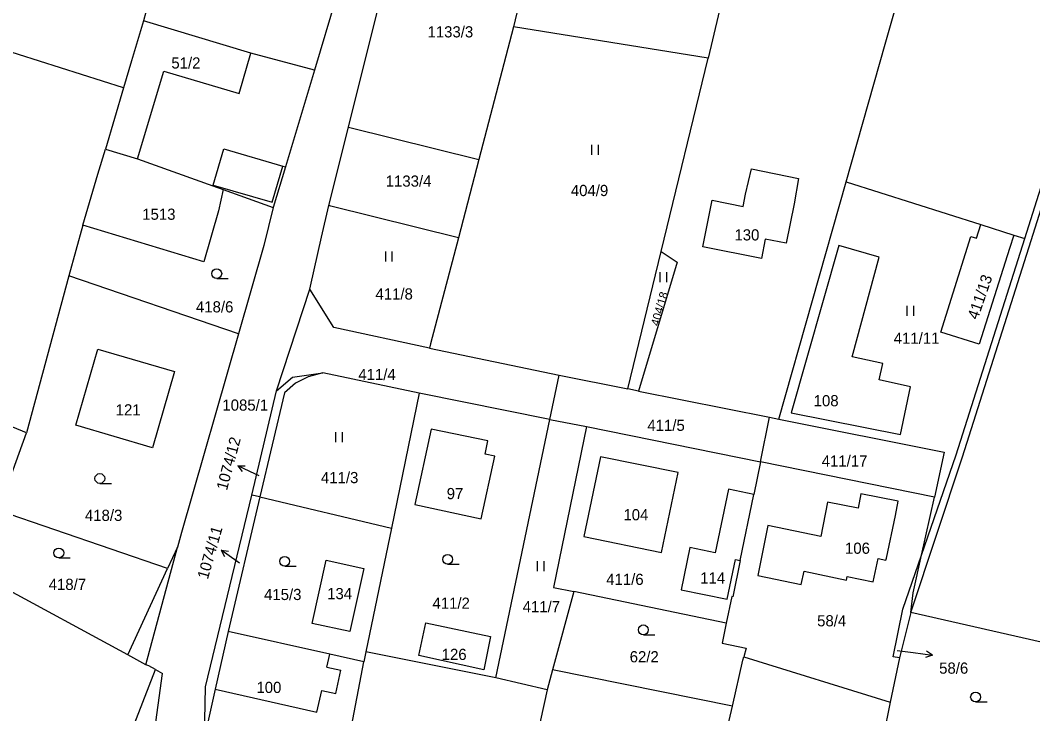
# Model space of a CAD drawing. Extents: x -746176 to -739709, y -1128407 to -1124482.
# Drawn here: x -742377 to -742223, y -1125966 to -1125860.6 of the extents above; entities that cross this region are included whole.
import ezdxf

# ---------------------------------------------------------------- set-up
doc = ezdxf.new("R2010")
doc.units = 0
for name, color, linetype in [('Hranice parcel', 7, 'Continuous'), ('Parcelní čísla', 7, 'Continuous'), ('Pop  PČ popisy', 7, 'Continuous'), ('Vnitřní kresba', 7, 'Continuous'), ('Značky kultur', 7, 'Continuous')]:
    doc.layers.add(name, color=color, linetype=linetype)

msp = doc.modelspace()

# ---------------------------------------------------------------- linework, layer by layer
at = {"layer": 'Hranice parcel'}
for p, q in [((-742297.47, -1125842.97), (-742301.95, -1125861.59)), ((-742326.59, -1125849.41), (-742332.22, -1125868.16)), ((-742327.06, -1125876.83), (-742320.67, -1125851.28)), ((-742361.26, -1125870.87), (-742391.8, -1125861.15)), ((-742301.95, -1125861.59), (-742307.2, -1125881.77)), ((-742272.35, -1125866.33), (-742301.95, -1125861.59)), ((-742279.49, -1125895.76), (-742272.35, -1125866.33)), ((-742361.26, -1125870.87), (-742364, -1125880.2)), ((-742330.04, -1125888.75), (-742327.06, -1125876.83)), ((-742327.06, -1125876.83), (-742307.2, -1125881.77)), ((-742307.2, -1125881.77), (-742310.3, -1125893.66)), ((-742265.76, -1125883.17), (-742258.57, -1125884.66)), ((-742261.6, -1125921.22), (-742251.35, -1125885.17)), ((-742251.35, -1125885.17), (-742230.88, -1125891.65)), ((-742346.08, -1125886.31), (-742338.49, -1125889.03)), ((-742367.46, -1125891.72), (-742369.56, -1125899.45)), ((-742230.88, -1125891.65), (-742225.86, -1125893.24)), ((-742225.86, -1125893.24), (-742224.19, -1125893.77)), ((-742284.56, -1125916.62), (-742279.49, -1125895.76)), ((-742369.56, -1125899.45), (-742376.04, -1125923.32)), ((-742343.77, -1125908.28), (-742369.56, -1125899.45)), ((-742337.98, -1125916.93), (-742332.93, -1125901.45)), ((-742314.74, -1125910.42), (-742295.02, -1125914.52)), ((-742316.28, -1125917.27), (-742330.95, -1125914.18)), ((-742296.43, -1125921.26), (-742295.02, -1125914.52)), ((-742295.02, -1125914.52), (-742284.56, -1125916.62)), ((-742341.73, -1125932.77), (-742337.98, -1125916.93)), ((-742316.28, -1125917.27), (-742320.52, -1125937.81)), ((-742296.43, -1125921.26), (-742316.28, -1125917.27)), ((-742282.91, -1125916.95), (-742284.56, -1125916.62)), ((-742282.91, -1125916.95), (-742263.01, -1125920.94)), ((-742304.63, -1125960.54), (-742296.43, -1125921.26)), ((-742296.43, -1125921.26), (-742290.84, -1125922.32)), ((-742290.84, -1125922.32), (-742264.39, -1125927.72)), ((-742264.39, -1125927.72), (-742263.01, -1125920.94)), ((-742263.01, -1125920.94), (-742261.6, -1125921.22)), ((-742380.33, -1125935.12), (-742376.04, -1125923.32)), ((-742264.39, -1125927.72), (-742265.4, -1125932.68)), ((-742237.93, -1125933.1), (-742264.39, -1125927.72)), ((-742340.51, -1125933.06), (-742345.34, -1125953.5)), ((-742340.51, -1125933.06), (-742341.73, -1125932.77)), ((-742340.51, -1125933.06), (-742320.52, -1125937.81)), ((-742267.46, -1125942.71), (-742265.4, -1125932.68)), ((-742239.87, -1125941.89), (-742237.93, -1125933.1)), ((-742354.55, -1125943.93), (-742380.33, -1125935.12)), ((-742320.52, -1125937.81), (-742324.4, -1125956.6)), ((-742353.05, -1125940.67), (-742354.55, -1125943.93)), ((-742360.59, -1125957.08), (-742383.73, -1125944.51)), ((-742360.59, -1125957.08), (-742354.55, -1125943.93)), ((-742292.77, -1125947.44), (-742295.99, -1125959.35)), ((-742269.58, -1125952.24), (-742292.77, -1125947.44)), ((-742241.51, -1125950.63), (-742243.24, -1125957.53)), ((-742215.07, -1125956.62), (-742241.51, -1125950.63)), ((-742324.4, -1125956.6), (-742324.69, -1125958.1)), ((-742304.63, -1125960.54), (-742324.4, -1125956.6)), ((-742266.93, -1125957.38), (-742244.64, -1125964.23)), ((-742243.24, -1125957.53), (-742244.64, -1125964.23)), ((-742243.24, -1125957.53), (-742244.22, -1125957.34)), ((-742296.81, -1125962.38), (-742304.63, -1125960.54)), ((-742295.99, -1125959.35), (-742296.81, -1125962.38)), ((-742268.65, -1125964.88), (-742295.99, -1125959.35)), ((-742296.81, -1125962.38), (-742300.78, -1125980.44)), ((-742244.64, -1125964.23), (-742246.75, -1125974.33))]:
    msp.add_line(p, q, dxfattribs=at)
for points in [[(-742257.65, -1125810.78), (-742268.09, -1125852.98), (-742269.07, -1125852.77), (-742269.89, -1125856.16), (-742270.81, -1125859.92), (-742272.35, -1125866.33)], [(-742251.35, -1125885.17), (-742245.39, -1125864.19), (-742231.78, -1125816.3)], [(-742224.19, -1125893.77), (-742219.86, -1125880.14), (-742206.44, -1125820.89)], [(-742353.96, -1125840.78), (-742358.42, -1125859.19), (-742357.84, -1125859.34), (-742358.23, -1125860.65)], [(-742358.23, -1125860.65), (-742360.05, -1125866.75), (-742361.26, -1125870.87)], [(-742332.22, -1125868.16), (-742341.91, -1125865.6), (-742358.23, -1125860.65)], [(-742332.22, -1125868.16), (-742336.64, -1125882.89), (-742338.49, -1125889.03)], [(-742241.51, -1125950.63), (-742233.66, -1125926.96), (-742223.23, -1125894.07), (-742218.91, -1125880.44), (-742217.69, -1125875.07), (-742216.33, -1125869.06)], [(-742367.46, -1125891.72), (-742365.16, -1125884), (-742364, -1125880.2)], [(-742364, -1125880.2), (-742359.13, -1125881.64), (-742347.65, -1125885.75), (-742346.08, -1125886.31)], [(-742258.57, -1125884.66), (-742259.27, -1125888.5), (-742260.46, -1125894.48), (-742263.65, -1125893.85), (-742264.23, -1125896.78), (-742273.15, -1125895.02), (-742271.72, -1125887.95), (-742267.02, -1125888.9), (-742266.64, -1125887), (-742265.76, -1125883.17)], [(-742346.08, -1125886.31), (-742346.82, -1125889.56), (-742349.06, -1125897.29), (-742367.46, -1125891.72)], [(-742338.49, -1125889.03), (-742339.9, -1125894.84), (-742343.77, -1125908.28)], [(-742332.93, -1125901.45), (-742332.83, -1125901.02), (-742331.14, -1125893.58), (-742330.04, -1125888.75)], [(-742310.3, -1125893.66), (-742329.73, -1125888.83), (-742330.04, -1125888.75)], [(-742225.86, -1125893.24), (-742226.52, -1125895.3), (-742231.11, -1125909.81), (-742236.97, -1125908.02), (-742232.36, -1125893.45), (-742231.54, -1125893.71), (-742230.88, -1125891.65)], [(-742310.3, -1125893.66), (-742314.57, -1125909.78), (-742314.74, -1125910.42)], [(-742239.87, -1125941.89), (-742234.61, -1125926.63), (-742224.19, -1125893.77)], [(-742279.49, -1125895.76), (-742277.04, -1125897.38), (-742282.91, -1125916.95)], [(-742252.47, -1125894.85), (-742259.69, -1125920.29), (-742243.08, -1125923.55), (-742241.58, -1125916.3), (-742246.33, -1125915.23), (-742245.79, -1125912.79), (-742250.41, -1125911.75), (-742246.32, -1125896.62), (-742252.47, -1125894.85)], [(-742314.74, -1125910.42), (-742329.26, -1125907.3), (-742332.93, -1125901.45)], [(-742343.77, -1125908.28), (-742352.46, -1125938.44), (-742353.05, -1125940.67)], [(-742356.87, -1125925.57), (-742368.52, -1125922.14), (-742365.15, -1125910.57), (-742353.51, -1125913.99), (-742356.87, -1125925.57)], [(-742376.04, -1125923.32), (-742388.87, -1125917.99), (-742404.91, -1125911.78)], [(-742330.95, -1125914.18), (-742333.17, -1125914.81), (-742335.12, -1125915.74), (-742336.77, -1125917.22), (-742340.51, -1125933.06)], [(-742337.98, -1125916.93), (-742335.56, -1125914.84), (-742330.95, -1125914.18)], [(-742290.84, -1125922.32), (-742295.85, -1125946.81), (-742292.77, -1125947.44)], [(-742261.6, -1125921.22), (-742236.44, -1125926.26), (-742237.93, -1125933.1)], [(-742305.85, -1125924.52), (-742314.47, -1125922.77), (-742316.95, -1125934.19), (-742306.85, -1125936.36), (-742304.8, -1125926.85), (-742306.27, -1125926.55), (-742305.85, -1125924.52)], [(-742288.73, -1125926.94), (-742291.23, -1125939.08), (-742279.43, -1125941.49), (-742276.92, -1125929.36), (-742288.73, -1125926.94)], [(-742348.95, -1125969.57), (-742348.77, -1125961.93), (-742341.73, -1125932.77)], [(-742265.4, -1125932.68), (-742269.24, -1125931.85), (-742271.28, -1125941.54), (-742275.1, -1125940.73), (-742276.46, -1125947.18), (-742269.43, -1125948.6), (-742268.18, -1125942.58), (-742267.46, -1125942.71)], [(-742249.09, -1125932.57), (-742249.52, -1125934.75), (-742254.17, -1125933.84), (-742255.18, -1125939.05), (-742263.28, -1125937.42), (-742264.8, -1125945), (-742258.18, -1125946.38), (-742257.75, -1125944.36), (-742251.29, -1125945.7), (-742251.18, -1125945.16), (-742247.23, -1125945.98), (-742246.48, -1125942.4), (-742245.29, -1125942.65), (-742245.23, -1125942.35), (-742243.85, -1125935.89), (-742243.41, -1125933.71), (-742249.09, -1125932.57)], [(-742244.22, -1125957.34), (-742242.72, -1125950.14), (-742239.87, -1125941.89)], [(-742241.51, -1125950.63), (-742241.14, -1125947.64), (-742239.87, -1125941.89)], [(-742324.73, -1125943.91), (-742326.85, -1125953.53), (-742332.56, -1125952.31), (-742330.42, -1125942.66), (-742324.73, -1125943.91)], [(-742267.46, -1125942.71), (-742268.58, -1125948.23), (-742268.73, -1125948.2), (-742269.58, -1125952.24)], [(-742315.28, -1125952.17), (-742305.42, -1125954.28), (-742306.43, -1125959.32), (-742316.33, -1125957.18), (-742315.28, -1125952.17)], [(-742269.58, -1125952.24), (-742270.22, -1125955.3), (-742266.54, -1125956.05), (-742266.93, -1125957.38)], [(-742345.34, -1125953.5), (-742347.31, -1125962.26), (-742348.95, -1125969.57)], [(-742324.69, -1125958.1), (-742329.9, -1125956.94), (-742345.34, -1125953.5)], [(-742357.41, -1125958.73), (-742357.86, -1125958.57), (-742360.59, -1125957.08)], [(-742268.65, -1125964.88), (-742267.07, -1125957.87), (-742266.93, -1125957.38)], [(-742365.43, -1125982.55), (-742356.37, -1125959.31), (-742357.41, -1125958.73)], [(-742327.47, -1125972.62), (-742326.77, -1125969.01), (-742324.69, -1125958.1)], [(-742269.67, -1125969.51), (-742269.48, -1125968.58), (-742268.65, -1125964.88)]]:
    msp.add_lwpolyline(points, dxfattribs=at)
at = {"layer": 'Pop  PČ popisy'}
for p, q in [((-742343.89, -1125928.33), (-742342.77, -1125928.3)), ((-742341.17, -1125929.6), (-742343.89, -1125928.33)), ((-742343.89, -1125928.33), (-742343.19, -1125929.21)), ((-742340.63, -1125929.86), (-742341.17, -1125929.6)), ((-742343.96, -1125942.86), (-742346.42, -1125941.14)), ((-742346.42, -1125941.14), (-742345.31, -1125941.3)), ((-742346.42, -1125941.14), (-742345.89, -1125942.12)), ((-742343.6, -1125943.11), (-742343.96, -1125942.86)), ((-742243.59, -1125956.38), (-742241.17, -1125956.7)), ((-742241.17, -1125956.7), (-742238.2, -1125957.12)), ((-742238.2, -1125957.12), (-742239.26, -1125957.47)), ((-742238.2, -1125957.12), (-742239.12, -1125956.48))]:
    msp.add_line(p, q, dxfattribs=at)
at = {"layer": 'Vnitřní kresba'}
for p, q in [((-742343.69, -1125871.72), (-742341.91, -1125865.6)), ((-742359.13, -1125881.64), (-742355.15, -1125868.33)), ((-742355.15, -1125868.33), (-742343.69, -1125871.72)), ((-742347.62, -1125885.65), (-742346, -1125880.14)), ((-742346, -1125880.14), (-742337.04, -1125882.77)), ((-742338.65, -1125888.24), (-742337.04, -1125882.77)), ((-742337.04, -1125882.77), (-742336.64, -1125882.89)), ((-742347.65, -1125885.75), (-742347.62, -1125885.65)), ((-742347.62, -1125885.65), (-742338.65, -1125888.24)), ((-742357.86, -1125958.57), (-742353.05, -1125940.67)), ((-742330.33, -1125958.91), (-742329.9, -1125956.94)), ((-742356.37, -1125959.31), (-742355.32, -1125959.9)), ((-742330.33, -1125958.91), (-742328.18, -1125959.38)), ((-742357.49, -1125975.36), (-742355.32, -1125959.9)), ((-742328.97, -1125962.95), (-742328.18, -1125959.38)), ((-742347.31, -1125962.26), (-742331.83, -1125965.77)), ((-742331.83, -1125965.77), (-742331.11, -1125962.48)), ((-742331.11, -1125962.48), (-742328.97, -1125962.95))]:
    msp.add_line(p, q, dxfattribs=at)
at = {"layer": 'Značky kultur'}
for p, q in [((-742290.02, -1125881.03), (-742290.02, -1125879.53)), ((-742289.02, -1125881.03), (-742289.02, -1125879.53)), ((-742321.38, -1125897.26), (-742321.38, -1125895.76)), ((-742320.38, -1125897.26), (-742320.38, -1125895.76)), ((-742279.62, -1125900.39), (-742279.62, -1125898.89)), ((-742278.62, -1125900.39), (-742278.62, -1125898.89)), ((-742347.08, -1125899.85), (-742345.33, -1125899.85)), ((-742242.07, -1125905.51), (-742242.07, -1125904.01)), ((-742241.07, -1125905.51), (-742241.07, -1125904.01)), ((-742328.97, -1125924.71), (-742328.97, -1125923.21)), ((-742327.97, -1125924.71), (-742327.97, -1125923.21)), ((-742364.86, -1125931), (-742363.11, -1125931)), ((-742371.1, -1125942.32), (-742369.35, -1125942.32)), ((-742336.74, -1125943.59), (-742334.99, -1125943.59)), ((-742311.96, -1125943.29), (-742310.21, -1125943.29)), ((-742298.29, -1125944.34), (-742298.29, -1125942.84)), ((-742297.29, -1125944.34), (-742297.29, -1125942.84)), ((-742282.19, -1125954.01), (-742280.44, -1125954.01)), ((-742231.66, -1125964.22), (-742229.91, -1125964.22))]:
    msp.add_line(p, q, dxfattribs=at)
for centre in [(-742347.08, -1125899.1), (-742364.86, -1125930.25), (-742371.1, -1125941.57), (-742336.74, -1125942.84), (-742311.96, -1125942.54), (-742282.19, -1125953.26), (-742231.66, -1125963.47)]:
    msp.add_circle(centre, 0.75, dxfattribs=at)

# ---------------------------------------------------------------- texts
at = {"layer": 'Parcelní čísla'}
for s, p in [('1133/3', (-742315.02, -1125863.19)), ('51/2', (-742353.98, -1125867.92)), ('1133/4', (-742321.38, -1125885.88)), ('404/9', (-742293.22, -1125887.31)), ('1513', (-742358.41, -1125890.92)), ('130', (-742268.34, -1125894.06)), ('411/8', (-742322.94, -1125903.04)), ('418/6', (-742350.24, -1125905)), ('411/11', (-742244.11, -1125909.76)), ('411/4', (-742325.54, -1125915.28)), ('108', (-742256.29, -1125919.27)), ('121', (-742362.45, -1125920.66)), ('1085/1', (-742346.22, -1125919.94)), ('411/5', (-742281.58, -1125923.01)), ('411/17', (-742255.06, -1125928.43)), ('411/3', (-742331.23, -1125930.96)), ('97', (-742312.1, -1125933.39)), ('418/3', (-742367.13, -1125936.7)), ('104', (-742285.22, -1125936.61)), ('106', (-742251.52, -1125941.7)), ('418/7', (-742372.64, -1125947.2)), ('411/6', (-742287.84, -1125946.43)), ('114', (-742273.54, -1125946.22)), ('415/3', (-742339.88, -1125948.73)), ('134', (-742330.29, -1125948.6)), ('411/2', (-742314.27, -1125950.06)), ('411/7', (-742300.55, -1125950.59)), ('58/4', (-742255.76, -1125952.73)), ('126', (-742312.87, -1125957.84)), ('62/2', (-742284.27, -1125958.2)), ('58/6', (-742237.2, -1125959.93)), ('100', (-742341.04, -1125962.86))]:
    msp.add_text(s, height=1.7, dxfattribs=at).set_placement(p)
for s, height, rotation, p in [('411/13', 1.7, 71, (-742231.34, -1125906.2)), ('404/18', 1.288, 74, (-742279.85, -1125907.15)), ('1074/12', 1.7, 75, (-742345.53, -1125932.15)), ('1074/11', 1.7, 74, (-742348.44, -1125945.68))]:
    msp.add_text(s, height=height, rotation=rotation, dxfattribs=at).set_placement(p)

doc.saveas('drawing.dxf')
